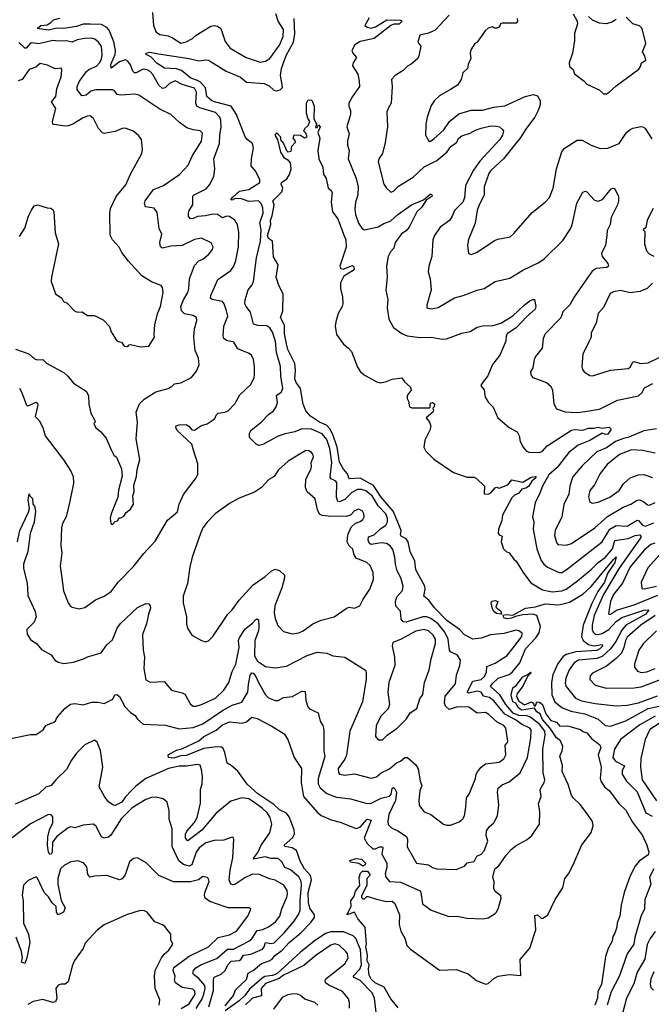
# Model space of a CAD drawing. Extents: x 1245515 to 1420776, y 606314 to 671314.
# Tile 297 of 385: x 1373248 to 1377788, y 645862 to 652936. Entities that reach past the tile are written whole.
import ezdxf

# ---------------------------------------------------------------- set-up
doc = ezdxf.new("R2010")
doc.units = 0

msp = doc.modelspace()

# ---------------------------------------------------------------- linework, layer by layer
at = {"layer": '0CON10XD'}
for points in [[(1374202, 652988), (1374208.2, 652895), (1374228.1, 652845), (1374255, 652829.6), (1374315, 652818.9), (1374345, 652806.4), (1374405, 652767.8), (1374444.5, 652775.5), (1374490.2, 652799.8), (1374515, 652825.5), (1374621.7, 652888.3), (1374645, 652893.3), (1374670, 652890), (1374693.2, 652873.2), (1374725, 652778), (1374760.5, 652730.5), (1374875, 652662.9), (1374975, 652629.5), (1375015, 652637.9), (1375045, 652657.1), (1375115, 652753.5), (1375142.4, 652815), (1375144.7, 652864.7), (1375105.2, 652925.2), (1375088.9, 652978.9)], [(1373245, 650289.5), (1373261.5, 650261.5), (1373296.5, 650166.5), (1373305, 650162.5), (1373365, 650186.7), (1373375, 650181.2), (1373376.9, 650166.9), (1373358, 650085), (1373386.7, 650055), (1373415, 650006.7), (1373430, 649945), (1373563, 649773), (1373615, 649693.3), (1373632.9, 649655), (1373634.5, 649605), (1373606.5, 649465), (1373580.8, 649365), (1373555.6, 649315), (1373548.5, 649285), (1373542.9, 649155), (1373551.2, 649105), (1373539.4, 649010.6), (1373548.6, 648941.4), (1373562.7, 648832.7), (1373596.7, 648745), (1373610, 648725), (1373625, 648716.2), (1373675, 648702.9), (1373715, 648712.9), (1373791.3, 648768.7), (1373855, 648794.3), (1373905, 648828.6), (1373955.6, 648895), (1374065, 649008), (1374138.7, 649101.3), (1374220.3, 649189.7), (1374309.7, 649340.3), (1374380.9, 649399.1), (1374394.2, 649455), (1374425.5, 649524.5), (1374516.8, 649643.2), (1374529.1, 649670.9), (1374528.6, 649745), (1374496, 649844), (1374484.2, 649885), (1374380.6, 649985), (1374370, 650005), (1374372, 650018), (1374394.4, 650025.6), (1374445, 650027.3), (1374464.3, 650015), (1374485, 649988.2), (1374505, 649987.6), (1374555, 650019.6), (1374595, 650033.1), (1374632, 650055), (1374650.3, 650069.7), (1374660, 650095), (1374675, 650108), (1374722.5, 650115), (1374746.2, 650125), (1374795, 650176.2), (1374829.1, 650240.9), (1374910, 650315), (1374932.9, 650365), (1374935.7, 650385), (1374935.6, 650445), (1374927.1, 650495), (1374914.5, 650524.5), (1374897, 650537), (1374815, 650570.6), (1374787.8, 650617.8), (1374735, 650630), (1374715.3, 650645.3), (1374709.6, 650665), (1374714.6, 650735), (1374742.5, 650805), (1374733.1, 650843.1), (1374716.5, 650895), (1374705, 650911.4), (1374631.2, 650925), (1374619.5, 650935), (1374621.8, 650955), (1374671.2, 651068.8), (1374765, 651134.3), (1374785.9, 651164.1), (1374802.3, 651205), (1374821.3, 651305), (1374822, 651408), (1374812.6, 651462.6), (1374795, 651495.6), (1374755, 651522.2), (1374735, 651524.4), (1374705, 651513.3), (1374670, 651535), (1374635, 651539.2), (1374584.1, 651525.9), (1374525, 651522.5), (1374495, 651507.1), (1374475, 651504.2), (1374461.8, 651521.8), (1374460.5, 651545), (1374464.7, 651565.3), (1374491.4, 651605), (1374492.5, 651665), (1374497.5, 651675), (1374588.8, 651721.2), (1374611.7, 651748.3), (1374641.9, 651808.1), (1374651.4, 651865), (1374643.3, 651935), (1374684.1, 652045), (1374687.2, 652105), (1374696.6, 652165), (1374693.9, 652215), (1374686.2, 652235), (1374655, 652269.7), (1374542.7, 652302.7), (1374520, 652315), (1374514, 652335), (1374519.5, 652415), (1374505, 652442.9), (1374415, 652470), (1374365, 652495.3), (1374325, 652478), (1374292.2, 652445), (1374275, 652441.4), (1374247.8, 652465), (1374205, 652541.5), (1374185, 652563.2), (1374165, 652575.3), (1374135, 652580), (1374085.8, 652554.2), (1374071.9, 652555), (1374060.5, 652565), (1374045, 652611.8), (1374025, 652637.9), (1374007.8, 652647.8), (1373965, 652633.9), (1373905, 652586.9), (1373903.8, 652613.8), (1373934.8, 652685), (1373936.7, 652715), (1373925, 652775.5), (1373891.1, 652861.1), (1373875, 652880), (1373835, 652901.4), (1373755.7, 652904.3), (1373705, 652902.9), (1373655, 652885.7), (1373565, 652872.3), (1373515, 652873.8), (1373455, 652861), (1373373, 652873), (1373400.6, 652895), (1373445, 652899.6), (1373471.5, 652915), (1373490.8, 652935), (1373535, 652947.3)], [(1375125.8, 650375.8), (1375122, 650445), (1375094.3, 650544.3), (1375086.4, 650626.4), (1375065, 650691.9), (1375045, 650721.5), (1375025, 650736.2), (1374958.2, 650738.2), (1374929.1, 650749.1), (1374907.5, 650835), (1374874.5, 650875), (1374866.5, 650895), (1374868, 650922), (1374890, 650995), (1374918.8, 651031.2), (1374928.5, 651055), (1374948.7, 651225), (1374978, 651345), (1374984.1, 651425), (1374973.9, 651476.1), (1374998, 651545), (1374995.6, 651585), (1374983.5, 651615), (1374965, 651634.5), (1374895, 651629.4), (1374835, 651650), (1374792.3, 651647.7), (1374775, 651638.6), (1374764.6, 651645), (1374780.4, 651659.6), (1374826.6, 651703.4), (1374895.3, 651714.7), (1374973.3, 651765), (1374973.3, 651785), (1374943.8, 651845), (1374912.5, 651885), (1374914, 651935), (1374927.5, 652015), (1374921.2, 652045), (1374882, 652075), (1374867.1, 652095), (1374805.8, 652255), (1374768, 652315), (1374646.9, 652345), (1374626.6, 652355), (1374593.5, 652385), (1374582.6, 652445), (1374546.4, 652486.4), (1374525, 652500), (1374478.4, 652515), (1374409.9, 652569.9), (1374375, 652583.3), (1374288.2, 652588.2), (1374235, 652620.5), (1374189.4, 652669.4), (1374156.2, 652685), (1374153.3, 652695), (1374183, 652703), (1374245, 652691.4), (1374465, 652656.6), (1374535, 652639.7), (1374585, 652648.2), (1374605, 652645.4), (1374732.2, 652565), (1374835, 652522.8), (1374877.7, 652487.7), (1375005, 652477.5), (1375041.5, 652461.5), (1375075, 652428.9), (1375094.3, 652425.7), (1375118.7, 652431.3), (1375134.2, 652445), (1375135.5, 652454.5), (1375123.2, 652535), (1375129.1, 652585), (1375162.3, 652677.7), (1375214.5, 652775), (1375226.3, 652833.7), (1375220.6, 652945)], [(1375759.9, 652950.1), (1375728.6, 652895), (1375745, 652881.1), (1375775, 652875.4), (1375805, 652884.1), (1375886.1, 652933.9), (1375985, 652932.2), (1375996.7, 652925), (1375975.6, 652904.4), (1375936.5, 652903.5), (1375915, 652894), (1375795, 652801.6), (1375695, 652779.3), (1375656, 652755), (1375633.8, 652715), (1375642, 652695), (1375668, 652665), (1375644.3, 652625), (1375640.8, 652605), (1375677.8, 652545), (1375686.7, 652493.3), (1375690, 652455), (1375640, 652385), (1375613.8, 652335), (1375612.5, 652315), (1375624.4, 652284.4), (1375625.5, 652254.5), (1375599.2, 652165), (1375615.8, 652115), (1375604.4, 652065), (1375604.3, 652035), (1375616.7, 651995), (1375609.5, 651935), (1375665.4, 651795), (1375680, 651735), (1375678, 651675), (1375660.8, 651625), (1375656.5, 651575), (1375661.8, 651535), (1375682.7, 651475), (1375707.2, 651437.2), (1375725, 651425.6), (1375825, 651446.7), (1375865, 651471.5), (1375915, 651491.2), (1375965, 651535.4), (1376065, 651605.7), (1376149.1, 651640.9), (1376198, 651682), (1376205, 651683.3), (1376213.3, 651675), (1376210, 651665), (1376170.3, 651639.7), (1376135, 651586), (1376103.3, 651555), (1376047.9, 651445), (1376025, 651418.9), (1375992.2, 651397.8), (1375945.6, 651335), (1375937.1, 651295), (1375912.4, 651267.6), (1375896.6, 651233.4), (1375883.1, 651165), (1375889.2, 651085), (1375878.6, 650991.4), (1375893.3, 650925), (1375889.4, 650865), (1375900, 650785), (1375935, 650724.2), (1375995, 650681.4), (1376033.6, 650663.6), (1376125, 650653.6), (1376205, 650655.6), (1376285, 650640), (1376315, 650642.5), (1376425, 650684.4), (1376484.6, 650695.4), (1376535, 650726.9), (1376575, 650735.4), (1376651.3, 650738.7), (1376705, 650754.4), (1376792.9, 650807.1), (1376874.3, 650885), (1376915, 650915.7), (1376935, 650925.8), (1376947.5, 650925), (1376958, 650875), (1376953.8, 650855), (1376889.4, 650800.6), (1376815, 650721.8), (1376755, 650682), (1376744.4, 650665), (1376741.9, 650625), (1376697.8, 650525), (1376645, 650457.8), (1376611.9, 650378.1), (1376564.3, 650315), (1376565, 650303.3), (1376585.7, 650275.7), (1376593.2, 650223.2), (1376616.7, 650185), (1376651.2, 650151.2), (1376684, 650075), (1376765, 650006), (1376823.8, 649975), (1376837.5, 649945), (1376846, 649905), (1376867.5, 649865), (1376888.8, 649838.8), (1376907.5, 649827.5), (1376985, 649826.9), (1377005, 649836.5), (1377039.6, 649875), (1377215, 649985.7), (1377235, 649990.4), (1377295, 649987.7), (1377335, 650000.7), (1377375, 650000), (1377405, 650007.6), (1377435, 650001.4), (1377485, 650007.1), (1377498.8, 649995), (1377475, 649957.3), (1377460, 649955), (1377435, 649966), (1377345, 649911.8), (1377260.7, 649879.3), (1377195, 649826.5), (1377110.4, 649719.6), (1377050.3, 649665), (1377005, 649584.3), (1376986.7, 649533.2), (1376951.9, 649465), (1376934.5, 649365), (1376938, 649348), (1376942.5, 649325), (1376938.9, 649275), (1376965.4, 649135), (1376995, 649051.4), (1377015, 649023.3), (1377041.9, 649001.9), (1377125, 648963.8), (1377145.8, 648965), (1377185, 648990), (1377435.4, 649185), (1377490.3, 649275), (1377535, 649301.2), (1377615, 649298), (1377685, 649339.5), (1377695, 649337.4), (1377724.6, 649305), (1377745, 649298.1), (1377805, 649320.9)], [(1376335, 652969.1), (1376235, 652860), (1376185, 652838.9), (1376124.3, 652825), (1376110, 652775), (1376130, 652745), (1376116.2, 652675), (1376106.7, 652655), (1376061.2, 652615), (1376035, 652602.9), (1376005, 652570.8), (1375945.5, 652534.5), (1375920.8, 652505), (1375924.2, 652455), (1375918, 652335), (1375897.5, 652302.5), (1375887.4, 652272.6), (1375890.9, 652165), (1375875.6, 652054.4), (1375855.6, 651975), (1375828.9, 651935), (1375823.3, 651915), (1375864.5, 651755), (1375884.2, 651725), (1375915, 651697.1), (1375935, 651702.9), (1375971.5, 651738.5), (1376075, 651805.4), (1376155, 651877.7), (1376246.6, 651923.4), (1376316.9, 651985), (1376346.7, 652025), (1376387.7, 652052.3), (1376404.4, 652085), (1376425, 652101.8), (1376485, 652120.4), (1376525, 652142.5), (1376564.7, 652155.3), (1376633.2, 652173.2), (1376675, 652171.9), (1376696.2, 652165), (1376717.8, 652147.8), (1376724.2, 652135), (1376718.9, 652105), (1376698.5, 652075), (1376555, 651920), (1376510, 651855), (1376452.7, 651745), (1376445.4, 651655.4), (1376432.2, 651625), (1376372.9, 651565), (1376357, 651523), (1376335.9, 651494.1), (1376270, 651445), (1376228.8, 651385), (1376218, 651355), (1376210, 651235), (1376187.8, 651165), (1376183.1, 651123.1), (1376198.2, 651075), (1376204.5, 650995), (1376173.1, 650885), (1376175, 650867.5), (1376182.1, 650862.1), (1376205, 650857.8), (1376255, 650868.2), (1376372.4, 650937.6), (1376435, 650954.3), (1376535, 650992.5), (1376585, 651003.3), (1376665.9, 651054.1), (1376771.7, 651078.3), (1376863.3, 651135), (1376975, 651188.6), (1377015.8, 651215), (1377151.1, 651348.9), (1377206, 651434), (1377218.2, 651461.8), (1377253.3, 651616.7), (1377295, 651696.7), (1377315, 651703.3), (1377325, 651698.8), (1377379.7, 651639.7), (1377405, 651631.4), (1377436, 651645), (1377498.3, 651721.7), (1377515, 651726), (1377525, 651720), (1377552.2, 651665), (1377551.8, 651635), (1377543.6, 651605), (1377498.1, 651515), (1377491.1, 651465), (1377469.4, 651420.6), (1377466.9, 651385), (1377457.3, 651315), (1377429.5, 651255), (1377434, 651234), (1377474.4, 651185), (1377480.8, 651165), (1377467.5, 651155), (1377392.2, 651147.8), (1377361.5, 651128.5), (1377235, 650947.5), (1377201.7, 650888.3), (1377152.8, 650837.2), (1377136.8, 650793.2), (1377025, 650678), (1377011.4, 650645), (1377004, 650575), (1376956, 650515), (1376946.2, 650495), (1376935.6, 650435), (1376919.2, 650405), (1376922, 650385), (1376936.7, 650365), (1377035, 650330), (1377065, 650303.3), (1377078, 650275), (1377088.1, 650175), (1377105, 650140), (1377168.1, 650118.1), (1377255, 650113.1), (1377309.5, 650120.5), (1377415, 650137.8), (1377545, 650201.9), (1377695, 650233.9), (1377719.1, 650255), (1377738.8, 650291.2), (1377799.2, 650320.8)], [(1376824, 652945), (1376826.1, 652923.9), (1376815, 652911.2), (1376715, 652911.2), (1376703.3, 652905), (1376696.2, 652885), (1376677.5, 652875), (1376660, 652875), (1376645, 652883.3), (1376615.8, 652874.2), (1376594.2, 652855), (1376535.7, 652774.3), (1376520, 652765), (1376491.3, 652718.7), (1376485.7, 652695), (1376489.2, 652655), (1376473.8, 652623.8), (1376465.7, 652585), (1376432.9, 652555), (1376420.8, 652505), (1376405, 652478.8), (1376394.3, 652465.7), (1376345, 652433.8), (1376265, 652388.8), (1376230, 652355), (1376205, 652320), (1376175.7, 652235), (1376165.7, 652185), (1376164.3, 652105), (1376185, 652066.7), (1376195, 652061.2), (1376205, 652064.2), (1376225, 652080), (1376296.2, 652145), (1376336, 652204), (1376405, 652259.2), (1376493.6, 652286.4), (1376575, 652286.1), (1376655, 652306.6), (1376735, 652316.1), (1376880, 652385), (1376939.1, 652399.1), (1376968.6, 652388.6), (1376988.1, 652355), (1376987.9, 652325), (1376975, 652284), (1376950, 652235), (1376882.2, 652147.8), (1376849.3, 652090.7), (1376724.5, 651935.5), (1376635, 651851.1), (1376619.8, 651830.2), (1376585.5, 651735), (1376586.2, 651675), (1376549.5, 651605), (1376536.5, 651565), (1376520.9, 651475), (1376474.6, 651355.4), (1376467.1, 651315), (1376472.5, 651255), (1376495, 651248.8), (1376535, 651265.8), (1376661.2, 651348.8), (1376685, 651358.9), (1376773.2, 651376.8), (1376800.3, 651399.7), (1376930.2, 651549.8), (1377025, 651624), (1377055, 651658.8), (1377082.5, 651725), (1377105.8, 651865), (1377145, 651986.7), (1377160.7, 652009.3), (1377255, 652070), (1377290.9, 652070.9), (1377354.6, 652034.6), (1377420.9, 652010.9), (1377475, 652011.9), (1377557.5, 652045), (1377610, 652125), (1377635, 652146.7), (1377655, 652156.2), (1377715, 652168), (1377735, 652163.8), (1377743.8, 652155), (1377790.7, 652080.7)], [(1377225, 652977.5), (1377255.6, 652925), (1377257.1, 652905), (1377236.4, 652836.4), (1377236, 652785), (1377220.8, 652695), (1377196, 652625), (1377199.3, 652599.3), (1377225, 652577.5), (1377235, 652546.7), (1377303.8, 652495), (1377325, 652472), (1377412.7, 652432.7), (1377445, 652403.3), (1377465, 652403.8), (1377485, 652416), (1377535, 652461.4), (1377699.1, 652580.9), (1377710.9, 652599.1), (1377716.7, 652625), (1377747.5, 652645), (1377740, 652675), (1377723.3, 652705), (1377749.2, 652765), (1377722.8, 652872.8), (1377702.4, 652892.4), (1377655, 652906.5), (1377607.5, 652955)], [(1377535, 652937.8), (1377503.1, 652916.9), (1377465, 652906.4), (1377415, 652911.1), (1377365, 652931.9), (1377335, 652957.5)], [(1373217.8, 650567.8), (1373313.8, 650535), (1373355, 650499.2), (1373375, 650492.9), (1373415, 650493.8), (1373439.1, 650469.1), (1373567.6, 650397.6), (1373594.2, 650375), (1373634.4, 650324.4), (1373725, 650266.2), (1373742, 650235), (1373743.9, 650173.9), (1373758.3, 650108.3), (1373787.5, 650055), (1373790, 650045), (1373780, 650035), (1373795, 650002.5), (1373827.7, 649977.7), (1373870, 649930), (1373904.4, 649844.4), (1373925, 649807.5), (1373943.6, 649793.6), (1373979.3, 649709.3), (1373983, 649657), (1373956.7, 649555), (1373953.3, 649505), (1373904.2, 649385.8), (1373898.8, 649355), (1373902.5, 649315), (1373915, 649310), (1373935, 649330), (1373950, 649335), (1373962.5, 649357.5), (1373975, 649357.5), (1373995, 649370), (1374013.3, 649395), (1374045, 649420), (1374066, 649455), (1374061.2, 649515), (1374070, 649545), (1374068.3, 649591.7), (1374087.5, 649655), (1374092.5, 649705), (1374110, 649775), (1374083.8, 649925), (1374093.3, 650045), (1374084.4, 650115), (1374108.1, 650175), (1374141.7, 650208.3), (1374225, 650261.4), (1374315, 650285.8), (1374340.3, 650299.7), (1374359.7, 650320.3), (1374405, 650325.7), (1374482.5, 650365), (1374518.8, 650411.2), (1374536.7, 650455), (1374532, 650505), (1374508.3, 650558.3), (1374499.4, 650655), (1374504.3, 650715), (1374520.6, 650775), (1374518.6, 650795), (1374495, 650810), (1374431.6, 650821.6), (1374410.8, 650845), (1374406.7, 650875), (1374425.8, 650924.2), (1374455.5, 650975), (1374463.8, 651005), (1374468.8, 651075), (1374505, 651170), (1374535, 651203.6), (1374565, 651216.1), (1374608.2, 651251.8), (1374634.2, 651285), (1374639.4, 651305), (1374623.6, 651333.6), (1374555, 651366.2), (1374505, 651356.2), (1374415, 651313.1), (1374335, 651308.5), (1374275, 651294.3), (1374260, 651305), (1374254.6, 651334.6), (1374269.2, 651395), (1374249.4, 651435), (1374235, 651550), (1374215, 651580.6), (1374152.2, 651592.2), (1374145.6, 651615), (1374150.5, 651635), (1374208.6, 651715), (1374280.8, 651745), (1374396.9, 651823.1), (1374458.6, 651891.4), (1374486.9, 651955), (1374555, 652064), (1374561.2, 652121.2), (1374545, 652137.1), (1374494.6, 652144.6), (1374449.6, 652159.6), (1374396.2, 652196.2), (1374335, 652255.7), (1374255, 652291.9), (1374105, 652394.4), (1374075, 652401.1), (1373972.3, 652392.3), (1373949.3, 652399.3), (1373930, 652425), (1373915, 652431.2), (1373795, 652432.5), (1373758.2, 652421.8), (1373725, 652393.8), (1373695, 652389.1), (1373661.8, 652435), (1373660, 652455), (1373677.5, 652495), (1373727.2, 652562.8), (1373745, 652577.9), (1373799.3, 652600.7), (1373822.3, 652625), (1373835, 652652), (1373840.7, 652685), (1373835, 652742), (1373815, 652774.4), (1373786.6, 652796.6), (1373765, 652802.8), (1373715, 652800.3), (1373659.6, 652790.4), (1373625, 652774.7), (1373584, 652784), (1373525, 652780.3), (1373485, 652785.7), (1373385, 652763.4), (1373335, 652770.4), (1373325, 652767.8), (1373295, 652731.1), (1373285, 652731.5), (1373241.7, 652771.7)], [(1373245, 651378), (1373285, 651438.8), (1373310.6, 651525), (1373332.5, 651567.5), (1373352.4, 651597.6), (1373375, 651604.4), (1373445, 651583.3), (1373471.7, 651581.7), (1373485, 651572.5), (1373493.8, 651555), (1373502.5, 651405), (1373525.9, 651325.9), (1373476, 651085), (1373473.8, 651055), (1373504, 650965), (1373550, 650935), (1373561.7, 650911.7), (1373589.3, 650899.3), (1373645, 650841.2), (1373665, 650834), (1373695.8, 650835.8), (1373735, 650810), (1373785, 650810), (1373848.5, 650778.5), (1373892.1, 650732.1), (1373905, 650692.5), (1373940, 650635), (1373955, 650623.3), (1373978.3, 650618.3), (1373999.3, 650589.3), (1374025, 650587.5), (1374035, 650600), (1374045, 650602.5), (1374115, 650586.2), (1374175, 650590), (1374217.5, 650655), (1374213.3, 650675), (1374219.4, 650745), (1374241.1, 650828.9), (1374260, 650875), (1374279.4, 650975), (1374275, 651012.5), (1374265, 651026.2), (1374195, 651052.9), (1374125, 651095.8), (1374029.8, 651199.8), (1373982.5, 651262.5), (1373961.9, 651301.9), (1373913.8, 651355), (1373898.8, 651388.8), (1373895.6, 651545), (1373900, 651580), (1373940.8, 651665), (1374010.9, 651749.1), (1374045, 651826.7), (1374125.7, 651975), (1374131.4, 652005), (1374123.3, 652075), (1374105, 652101.4), (1374065, 652135.5), (1374005.4, 652155.4), (1373985, 652152.9), (1373935, 652131.4), (1373855, 652118.6), (1373842.1, 652122.1), (1373813.5, 652153.5), (1373779.2, 652225), (1373755, 652244.3), (1373735, 652243.1), (1373705, 652230.9), (1373628.6, 652185), (1373595, 652172.9), (1373575, 652170.4), (1373492, 652182), (1373486.2, 652186.2), (1373484.3, 652205), (1373506.6, 652296.6), (1373475.4, 652345), (1373506.3, 652385), (1373515, 652438), (1373546.4, 652525), (1373551.4, 652571.4), (1373547, 652587), (1373502.4, 652582.4), (1373448.3, 652608.3), (1373395, 652622), (1373363.8, 652595), (1373315, 652576.8), (1373265, 652505.3), (1373237.3, 652497.3)], [(1375792.9, 647317.1), (1375845, 647343.3), (1375905, 647357.7), (1375917.7, 647372.3), (1375925, 647413.2), (1375935, 647418.5), (1375945, 647409.3), (1375956.2, 647385), (1375948.8, 647325), (1375902, 647225), (1375892.7, 647175), (1375895, 647153.3), (1375919.3, 647129.3), (1375965, 647108.1), (1376027.4, 647067.4), (1376035.3, 647045), (1376033.1, 646993.1), (1376100, 646875), (1376185, 646863.1), (1376215, 646844.4), (1376245, 646835.6), (1376385, 646830.8), (1376445, 646854.3), (1376465, 646878.9), (1376515, 646887.1), (1376533.1, 646926.9), (1376565, 646940.6), (1376586.5, 646963.5), (1376612, 647035), (1376599.5, 647075), (1376602.5, 647107.5), (1376625, 647139.2), (1376656, 647165), (1376682.9, 647217.1), (1376690.6, 647295), (1376681.9, 647385), (1376685.7, 647414.3), (1376715, 647437.5), (1376765, 647460.8), (1376845, 647523.8), (1376896.7, 647635), (1376921.2, 647775), (1376924.6, 647834.6), (1376915, 647846), (1376855, 647874.2), (1376812.4, 647905), (1376735, 647946.4), (1376655, 648042.2), (1376623.6, 648065), (1376580.5, 648075), (1376565, 648105.2), (1376535, 648110.8), (1376475, 648097.1), (1376464.6, 648105), (1376505.7, 648184.3), (1376564.3, 648195), (1376585.3, 648215), (1376602.5, 648245), (1376605, 648288.2), (1376665, 648313.6), (1376725, 648350.9), (1376748, 648365), (1376795, 648422.2), (1376856.4, 648505), (1376858.2, 648528.2), (1376836, 648546), (1376815, 648548.7), (1376726.4, 648526.4), (1376632.7, 648517.3), (1376565, 648492.1), (1376505, 648486.2), (1376445.7, 648515.7), (1376408.5, 648555), (1376318.4, 648618.4), (1376229.3, 648709.3), (1376188.2, 648765), (1376153.4, 648793.4), (1376162.4, 648845), (1376159.5, 648865), (1376094.5, 648984.4), (1376086.7, 649045), (1376053.5, 649115), (1376040.4, 649185), (1376025.7, 649205.7), (1375990, 649225), (1375983.6, 649235), (1375989.3, 649265), (1375965, 649326.9), (1375930.9, 649405), (1375845, 649504.4), (1375789.6, 649589.6), (1375695, 649642.5), (1375615, 649638.2), (1375602.9, 649672.9), (1375575.8, 649705.8), (1375547.5, 649757.5), (1375530.3, 649865), (1375498.5, 649955), (1375477, 649997), (1375453, 650023), (1375402.5, 650045), (1375337, 650087), (1375304.2, 650125), (1375284.5, 650174.5), (1375266.7, 650285), (1375235, 650329.4), (1375225.9, 650355), (1375230.4, 650415), (1375224.1, 650465), (1375175, 650566.7), (1375166.1, 650606.1), (1375151.7, 650678.3), (1375151.4, 650741.4), (1375121.5, 650795), (1375138.6, 650845), (1375140.5, 650965), (1375110.9, 651025), (1375091.9, 651085), (1375104.3, 651175), (1375071, 651231), (1375063.7, 651343.7), (1375035, 651363.3), (1375028.2, 651385), (1375052.3, 651465), (1375050.5, 651495), (1375062.4, 651527.6), (1375076.3, 651605), (1375067.1, 651635), (1375130.7, 651699.3), (1375138.5, 651725), (1375127.7, 651755), (1375129.6, 651765), (1375168.4, 651791.6), (1375186.8, 651823.2), (1375199.2, 651865), (1375195, 651906.7), (1375178.8, 651925), (1375151.4, 651941.4), (1375124, 651985), (1375101.9, 652075), (1375084.5, 652105), (1375095, 652124), (1375121.9, 652095), (1375122.7, 652072.7), (1375143.1, 652045), (1375164.3, 651995), (1375175, 651986), (1375199.3, 651990.7), (1375203, 652027), (1375230, 652055), (1375228.3, 652068.3), (1375213.6, 652083.6), (1375220.7, 652109.3), (1375267, 652107), (1375295, 652086.7), (1375315, 652093.8), (1375305, 652120), (1375290, 652135), (1375297.5, 652155), (1375322, 652175), (1375332.5, 652205), (1375318.6, 652228.6), (1375310, 652265), (1375309.6, 652335), (1375320.8, 652359.2), (1375347.1, 652357.1), (1375364.3, 652315), (1375361.4, 652225), (1375380, 652185), (1375375, 652160), (1375385, 652160), (1375395, 652180), (1375406.2, 652165), (1375390, 652125), (1375406, 652085), (1375391.2, 651995), (1375397.1, 651937.1), (1375426.7, 651875), (1375431.2, 651825), (1375451.2, 651795), (1375466, 651726), (1375485, 651711.2), (1375492.5, 651695), (1375485.5, 651625), (1375495.4, 651555.4), (1375534.6, 651505), (1375575, 651395.7), (1375592.5, 651355), (1375595, 651302.5), (1375548.2, 651165), (1375555, 651149.2), (1375573.1, 651143.1), (1375638.6, 651168.6), (1375649.7, 651159.7), (1375651.1, 651145), (1375645, 651133.1), (1375578.1, 651091.9), (1375554.5, 651045), (1375553.1, 651005), (1375567.3, 650945), (1375569.6, 650895), (1375565, 650874.2), (1375536.9, 650825), (1375518.8, 650765), (1375516.2, 650735), (1375523.6, 650675), (1375574.6, 650604.6), (1375608.9, 650578.9), (1375631.8, 650551.8), (1375675, 650439.2), (1375696.8, 650406.8), (1375730.5, 650380.5), (1375815, 650334), (1375837.7, 650327.7), (1375875.8, 650334.2), (1375925, 650354), (1375995, 650362.5), (1376012.5, 650335), (1376055, 650297.5), (1376060, 650285), (1376062.5, 650275), (1376032.5, 650235), (1376033, 650213), (1376042.5, 650195), (1376050, 650155), (1376067, 650147), (1376193.6, 650146.4), (1376198.3, 650151.7), (1376196.9, 650175), (1376205, 650183.1), (1376215.5, 650185.5), (1376229.2, 650175), (1376226, 650154), (1376217.5, 650145), (1376222.5, 650125), (1376216.7, 650115), (1376170, 650075), (1376193.3, 650045), (1376202, 650015), (1376195, 649987.5), (1376160, 649915), (1376152.5, 649865), (1376166.7, 649835), (1376225, 649778.1), (1376365, 649682), (1376465, 649650), (1376515, 649648), (1376530.5, 649640.5), (1376587.5, 649585), (1376585, 649530), (1376615, 649527.5), (1376635, 649537.5), (1376665, 649573.3), (1376675, 649576.7), (1376695, 649570), (1376756.9, 649593.1), (1376785, 649630), (1376865, 649613.8), (1376925, 649648), (1376957.5, 649655), (1376957.5, 649645), (1376929.2, 649620.8), (1376905, 649580.9), (1376885, 649569), (1376856.6, 649563.4), (1376835, 649534.1), (1376801.8, 649518.2), (1376785, 649499.6), (1376717.9, 649375), (1376712.2, 649337.8), (1376688.1, 649275), (1376687.3, 649247.3), (1376693.3, 649235), (1376715.8, 649225), (1376708.9, 649185), (1376725, 649133.8), (1376744.5, 649114.5), (1376766, 649105), (1376799.1, 649059.1), (1376816.9, 649045), (1376865.4, 648965), (1376920.8, 648890.8), (1377005, 648838.4), (1377075, 648825.9), (1377145, 648833.4), (1377175, 648845.3), (1377257.3, 648905), (1377355, 648985.4), (1377405, 649036.3), (1377455, 649071.8), (1377508.2, 649135), (1377525.7, 649194.3), (1377621.7, 649208.3), (1377670.6, 649229.4), (1377704.7, 649234.7), (1377712.9, 649225), (1377711.3, 649215), (1377555.8, 648995), (1377443.1, 648805), (1377376.2, 648655), (1377362.4, 648585), (1377362.6, 648555), (1377370, 648535), (1377385, 648521.8), (1377405, 648518.4), (1377435, 648525.2), (1377481.5, 648555), (1377535, 648611.5), (1377575, 648640), (1377735, 648694.5), (1377769.4, 648695), (1377748.7, 648665), (1377604.8, 648585), (1377575, 648549.3), (1377532.2, 648467.8), (1377495.3, 648414.7), (1377435, 648361.2), (1377395, 648346.5), (1377264.4, 648335), (1377233.4, 648315), (1377196.3, 648265), (1377173.8, 648205), (1377169.5, 648169.5), (1377175.3, 648145.3), (1377242.3, 648062.3), (1377285, 648043.2), (1377385, 648023.5), (1377535, 648006.2), (1377615, 648010.4), (1377695, 648028.6), (1377831.8, 648078.2)], [(1377800.3, 651579.7), (1377757.5, 651495), (1377747.5, 651442.5), (1377730, 651425), (1377740, 651415), (1377737.5, 651325), (1377752, 651275), (1377773.2, 651253.2), (1377805.7, 651235.7)], [(1377796.4, 651043.6), (1377758, 651005), (1377705, 650983.3), (1377635, 650972.5), (1377565, 650990), (1377515, 650980.8), (1377492.4, 650967.6), (1377443.1, 650866.9), (1377405.7, 650825), (1377391.5, 650755), (1377354.4, 650685), (1377356, 650655), (1377338.7, 650621.3), (1377295, 650532.5), (1377288, 650445), (1377292.7, 650422.7), (1377305, 650406.7), (1377345, 650378.8), (1377365, 650377.5), (1377495, 650418.8), (1377620.5, 650429.5), (1377635, 650440), (1377654.6, 650475.4), (1377665, 650480.6), (1377710, 650465), (1377765, 650471.1), (1377845, 650507.8)], [(1373231.8, 649185), (1373248.2, 649265), (1373311.5, 649398.5), (1373318.8, 649425), (1373309.5, 649485), (1373315, 649530), (1373320, 649515), (1373339.2, 649495), (1373342.5, 649455), (1373355, 649440), (1373360.8, 649405), (1373352.5, 649325), (1373323.9, 649245), (1373306, 649115), (1373273.8, 649025), (1373274.3, 648995), (1373301.5, 648885), (1373302.6, 648852.6), (1373305, 648799.2), (1373358.9, 648685), (1373365.3, 648645), (1373351.7, 648608.3), (1373299.1, 648555), (1373301.7, 648521.7), (1373325, 648482), (1373371.7, 648451.7), (1373405, 648410.8), (1373475, 648372), (1373501.2, 648335), (1373525, 648320.8), (1373565, 648310), (1373635, 648319.2), (1373707.3, 648342.7), (1373735, 648358.8), (1373833.6, 648386.4), (1373875, 648443.3), (1373915, 648481.2), (1373948.2, 648565), (1373971.1, 648598.9), (1374095, 648711.9), (1374155, 648740.8), (1374175, 648740), (1374185.6, 648725.6), (1374188.1, 648708.1), (1374172.5, 648665), (1374160, 648595), (1374131.1, 648518.9), (1374134.5, 648405), (1374145.5, 648355), (1374139.4, 648275), (1374155, 648193.3), (1374185, 648177.1), (1374285, 648181.2), (1374337.9, 648117.9), (1374415, 648100), (1374435, 648089.2), (1374475, 648017.1), (1374494.7, 648004.7), (1374515, 648002.7), (1374555, 648014.6), (1374655, 648060.8), (1374715, 648119.5), (1374750, 648175), (1374776, 648254), (1374800.9, 648305), (1374824.7, 648425), (1374820.9, 648475), (1374828.2, 648495), (1374865, 648556.4), (1374920.6, 648599.4), (1374945, 648627.5), (1374955, 648631.9), (1374963.7, 648623.7), (1374966.5, 648573.5), (1374963.2, 648545), (1374937.8, 648475), (1374935.7, 648365), (1374957.7, 648327.7), (1375015, 648289.6), (1375085, 648279.5), (1375165, 648291.8), (1375315, 648367.8), (1375385, 648391.4), (1375455, 648383.5), (1375497.5, 648365), (1375585.5, 648355.5), (1375732.3, 648262.3), (1375739.2, 648245), (1375737.8, 648197.8), (1375711.1, 648035), (1375621.1, 647825), (1375597.1, 647652.9), (1375583.9, 647623.9), (1375536.2, 647555), (1375538.2, 647528.2), (1375546.2, 647516.2), (1375585, 647507.9), (1375655, 647518.2), (1375775, 647485.9), (1375812.9, 647497.1), (1375845, 647524.6), (1375905, 647554), (1375955, 647595.7), (1375985, 647607.5), (1376015, 647635.7), (1376035, 647635.8), (1376095, 647582), (1376112.6, 647552.6), (1376125.6, 647465), (1376137.1, 647435), (1376124.4, 647395), (1376116.7, 647325), (1376119.4, 647295), (1376127.6, 647277.6), (1376153.8, 647245), (1376203.3, 647225), (1376295, 647156.2), (1376318.3, 647148.3), (1376345, 647150), (1376407.3, 647172.7), (1376433.8, 647195), (1376443.8, 647215), (1376455, 647277.5), (1376460, 647345), (1376477.4, 647372.6), (1376524.6, 647485), (1376528.8, 647515), (1376537.9, 647532.1), (1376563.9, 647566.1), (1376595, 647590.5), (1376695, 647600.4), (1376727.7, 647625), (1376740.8, 647655), (1376736, 647724), (1376755, 647742.5), (1376756.9, 647753.1), (1376741.5, 647845), (1376726.5, 647865), (1376680, 647890), (1376618.9, 647945), (1376595, 647957.9), (1376535, 647954.7), (1376475, 647996.5), (1376395, 647999.7), (1376335, 647980.3), (1376308.2, 648005), (1376300.4, 648025), (1376305.2, 648074.8), (1376380.5, 648165), (1376386.4, 648226.4), (1376410.6, 648295), (1376415.5, 648335), (1376395, 648369.4), (1376345, 648394.3), (1376336, 648406), (1376327.1, 648485), (1376304.3, 648535), (1376255, 648594.8), (1376203.1, 648633.1), (1376175, 648645.2), (1376145, 648645.7), (1376025, 648606.2), (1376005, 648609.4), (1375988.6, 648628.6), (1375985, 648686.7), (1375951.7, 648721.7), (1375947.7, 648755), (1375959.5, 648790.5), (1375999.2, 648835), (1376003.1, 648865), (1375986.5, 648925), (1375960.9, 648975), (1375947.8, 649025), (1375944.4, 649075), (1375929.2, 649129.2), (1375910, 649155), (1375883.2, 649173.2), (1375845, 649177.8), (1375775, 649165.3), (1375762.2, 649172.2), (1375753.5, 649196.5), (1375755, 649220.6), (1375795, 649235.7), (1375841.2, 649278.8), (1375880, 649305), (1375892.5, 649327.5), (1375891.1, 649355), (1375880, 649385), (1375823.1, 649443.1), (1375781.3, 649515), (1375735, 649551.6), (1375705, 649561.1), (1375675, 649560.6), (1375635, 649538.4), (1375585, 649489.7), (1375547.5, 649472.5), (1375534.5, 649475), (1375524.8, 649504.8), (1375527.6, 649607.6), (1375519.1, 649619.1), (1375487.4, 649637.4), (1375479.7, 649649.7), (1375490.2, 649755), (1375477.9, 649855), (1375455, 649918.9), (1375420.8, 649960.8), (1375345, 649993.8), (1375275, 649996.2), (1375226.1, 649973.9), (1375155, 649960.6), (1375105, 649944), (1374996.2, 649883.8), (1374967, 649877), (1374946.6, 649886.6), (1374900, 649935), (1374898.5, 649965), (1374909.4, 649985), (1374984.4, 650045), (1375035, 650098.9), (1375071.4, 650125), (1375091.4, 650155), (1375100, 650185), (1375094.4, 650235), (1375128.9, 650261.1), (1375139.1, 650285), (1375125.8, 650375.8)], [(1377825, 649995.2), (1377735, 649981.9), (1377625, 649936.6), (1377587.1, 649927.1), (1377529.5, 649905), (1377465, 649860.7), (1377395, 649830.4), (1377290, 649730), (1377221.7, 649648.3), (1377201.5, 649585), (1377195, 649526.7), (1377157.9, 649452.1), (1377143.6, 649365), (1377095.5, 649265), (1377090.6, 649230.6), (1377105, 649180), (1377115.7, 649165.7), (1377175, 649161.4), (1377215, 649172.2), (1377380.5, 649285), (1377473, 649367), (1377585, 649432.7), (1377640.8, 649455), (1377685, 649483.3), (1377705.3, 649485.3), (1377735, 649471.8), (1377760, 649450), (1377775, 649447.3), (1377815, 649467.9)], [(1374585, 648466.7), (1374605, 648472.5), (1374635, 648503.3), (1374742.9, 648665), (1374775.7, 648695), (1374825, 648764.2), (1374925.6, 648875), (1375011.4, 648935), (1375055, 648973.3), (1375085, 648986.9), (1375115, 648978.6), (1375151.4, 648945), (1375151.1, 648925), (1375131.1, 648855), (1375081.8, 648725), (1375077.3, 648675), (1375083, 648633), (1375103.7, 648583.7), (1375145, 648541.2), (1375205, 648524.4), (1375255, 648530.9), (1375284.7, 648545.3), (1375355, 648596.4), (1375415, 648621.5), (1375508, 648645), (1375593.3, 648705), (1375615, 648716.2), (1375655, 648706.7), (1375692.5, 648725), (1375716.8, 648773.2), (1375765, 648843.8), (1375790, 648915), (1375787.9, 648965), (1375765.6, 649015), (1375742, 649035), (1375665, 649067.5), (1375651.4, 649091.4), (1375641.3, 649131.3), (1375615, 649156.5), (1375601.7, 649185), (1375606.8, 649235), (1375630.8, 649289.3), (1375660.4, 649319.6), (1375695, 649331.4), (1375714, 649345), (1375724, 649365), (1375722, 649385), (1375712, 649405), (1375685, 649418.1), (1375655, 649407.1), (1375624.4, 649375.6), (1375595, 649366.7), (1375465, 649367.9), (1375422.8, 649372.8), (1375403.5, 649383.5), (1375388.1, 649415), (1375372.6, 649492.6), (1375313.8, 649543.8), (1375301.2, 649575), (1375304.6, 649635), (1375340, 649705), (1375345.4, 649725), (1375343.2, 649755), (1375358.9, 649795), (1375355, 649813.3), (1375345, 649825.7), (1375325, 649838.9), (1375305, 649840), (1375178, 649765), (1375108.5, 649701.5), (1375077.1, 649652.9), (1375037.3, 649632.7), (1374985.8, 649575), (1374935, 649541.5), (1374825, 649498.1), (1374755, 649460.6), (1374652, 649385), (1374594, 649325), (1374563.8, 649285), (1374546.1, 649243.9), (1374488.1, 649075), (1374470, 649005), (1374454.5, 648885), (1374423.3, 648795), (1374422.2, 648745), (1374447.1, 648645), (1374445.7, 648595.7), (1374454.2, 648565), (1374485, 648513.8), (1374555, 648476.2), (1374585, 648466.7)], [(1377815, 649821.4), (1377725, 649841.5), (1377645, 649845.9), (1377558.9, 649811.1), (1377470.3, 649739.7), (1377421.1, 649675), (1377379.2, 649595), (1377346.3, 649553.7), (1377337.1, 649507.1), (1377345, 649468.8), (1377365, 649461.1), (1377405, 649469.2), (1377489.4, 649505), (1377556.3, 649553.7), (1377588.1, 649601.9), (1377635, 649645.3), (1377695, 649666.1), (1377735, 649667.3), (1377795, 649645.8)], [(1377812.5, 649175), (1377785, 649165.2), (1377736.2, 649125), (1377635.6, 649005), (1377581.7, 648888.3), (1377514.7, 648805), (1377494.8, 648755.2), (1377480.5, 648670.5), (1377485, 648662.5), (1377495, 648664.4), (1377536.9, 648693.1), (1377665, 648731.9), (1377835, 648802)], [(1377852.9, 649097.1), (1377763.5, 648996.5), (1377714.6, 648895), (1377719.2, 648849.2), (1377735.7, 648845.7), (1377825, 648866.3)], [(1374725, 645850), (1374783.8, 645925), (1374798.2, 645965), (1374879, 646041), (1374889.4, 646085), (1374925, 646105.8), (1374985, 646154.6), (1375040.8, 646175), (1375063.4, 646186.6), (1375080.3, 646209.7), (1375135, 646251.6), (1375183.7, 646306.3), (1375267.8, 646375), (1375341.1, 646448.9), (1375367.2, 646485), (1375367.7, 646505), (1375332.7, 646552.7), (1375322.9, 646592.9), (1375321.4, 646665), (1375345.5, 646755.5), (1375337.8, 646787.8), (1375295.3, 646835), (1375265.3, 646885), (1375237.2, 646967.2), (1375206.6, 646986.6), (1375153.8, 646995), (1375150.6, 647000.6), (1375149.2, 647005), (1375209.9, 647060.1), (1375222.3, 647087.7), (1375220.9, 647115), (1375185, 647208.8), (1375165, 647234.1), (1375115, 647259.3), (1375075, 647298.1), (1374960.5, 647375), (1374909, 647419), (1374883.4, 647443.4), (1374815.9, 647535.9), (1374767.9, 647577.9), (1374738.5, 647595), (1374721.9, 647671.9), (1374710.4, 647700.4), (1374699.3, 647709.3), (1374665, 647711), (1374571.3, 647698.7), (1374445, 647650.5), (1374405, 647645.9), (1374355, 647630.7), (1374316, 647635), (1374313.6, 647655), (1374375, 647686.9), (1374412, 647698), (1374535, 647754.1), (1374571.5, 647785), (1374658.8, 647831.2), (1374705, 647870), (1374755, 647891.3), (1374847.2, 647882.8), (1374877.6, 647892.4), (1374915, 647924.2), (1374955, 647914.5), (1375060.3, 647860.3), (1375147.5, 647805), (1375175.6, 647765), (1375220, 647635), (1375272.1, 647555), (1375271.9, 647455), (1375286.8, 647355), (1375385, 647241.8), (1375415, 647218.9), (1375487.3, 647187.3), (1375551.1, 647171.1), (1375665, 647125.3), (1375695, 647134.7), (1375745, 647190.8), (1375773.6, 647185), (1375723.6, 647055), (1375745, 647017.5), (1375785, 646980), (1375805, 646978.4), (1375835, 646992.1), (1375855, 646993.1), (1375858.4, 646985), (1375851.1, 646941.1), (1375885.4, 646875), (1375886, 646845), (1375875, 646802.5), (1375879.6, 646775), (1375905, 646743.1), (1375985, 646740), (1376125, 646677.8), (1376131.8, 646665), (1376142.9, 646582.9), (1376205, 646538.8), (1376331.7, 646491.7), (1376395, 646496), (1376461.7, 646481.7), (1376575, 646475.6), (1376615, 646483.6), (1376665, 646513.1), (1376674.4, 646525), (1376688.9, 646555), (1376708, 646625), (1376705, 646640), (1376665, 646672.5), (1376656.7, 646695), (1376657.5, 646742.5), (1376647.9, 646775), (1376663.8, 646835), (1376692.2, 646857.8), (1376745, 646934.4), (1376781.4, 646975), (1376815, 647002.5), (1376895, 647046), (1376928.8, 647075), (1376983.3, 647155), (1376987.5, 647245), (1376976, 647305), (1376995.8, 647355), (1376989.5, 647405), (1377017.1, 647455), (1377021.1, 647475), (1377010.9, 647525), (1377006.7, 647695), (1377024, 647795), (1377021.1, 647825), (1376984, 647875), (1376915, 647926.7), (1376893.7, 647933.7), (1376835, 647936.6), (1376793.6, 647953.6), (1376741.7, 648015), (1376699, 648085), (1376632.6, 648145), (1376642.5, 648165), (1376685.8, 648204.2), (1376765, 648231.9), (1376790.1, 648249.9), (1376841.4, 648315), (1376882.9, 648415), (1376956.5, 648495), (1376980.4, 648530.4), (1376990.6, 648575), (1376965, 648655.5), (1376935, 648665.3), (1376865, 648659.8), (1376811.2, 648648.8), (1376783.3, 648635), (1376751.2, 648631.2), (1376728.3, 648638.3), (1376721.7, 648658.3), (1376745, 648663.5), (1376791.7, 648658.3), (1376882.1, 648707.9), (1376955, 648718.1), (1377025, 648740.2), (1377122.8, 648732.8), (1377199.6, 648750.4), (1377295, 648807.9), (1377355, 648864.3), (1377515, 649058.7), (1377535, 649075.5), (1377525, 649036.9), (1377472.9, 648957.1), (1377450, 648895), (1377403.3, 648826.7)], [(1377403.3, 648826.7), (1377359.1, 648740.9), (1377297.3, 648585), (1377284.8, 648505), (1377298.8, 648475), (1377337.2, 648447.2), (1377375, 648436.2), (1377435, 648446.9), (1377437.7, 648435), (1377417.2, 648415), (1377395, 648404.2), (1377245, 648393.2), (1377175, 648375.2), (1377151.5, 648358.5), (1377112.1, 648305), (1377080.8, 648229.2), (1377070, 648175), (1377072.2, 648085), (1377095.2, 648035.2), (1377145, 647993.5), (1377208.4, 647968.4), (1377309.3, 647949.3), (1377405, 647909.4), (1377455, 647865.4), (1377495, 647860.8), (1377605, 647898.6), (1377763.9, 647986.1), (1377855, 648006.9)], [(1376705, 648664), (1376675, 648668.5), (1376655, 648683.8), (1376645, 648702.5), (1376636.9, 648745), (1376642.3, 648757.7), (1376665, 648763.3), (1376684, 648755), (1376670.8, 648715), (1376705.9, 648685.9), (1376710, 648665), (1376705, 648664)], [(1377815, 648655.8), (1377711.3, 648585), (1377615, 648498.8), (1377602.5, 648475), (1377590.8, 648425), (1377573.1, 648385), (1377534.2, 648345.8), (1377465, 648290.9), (1377365, 648241.9), (1377348.3, 648221.7), (1377344.6, 648194.6), (1377384.1, 648154.1), (1377465, 648134), (1377665, 648135.3), (1377715, 648142.3), (1377987.5, 648245)], [(1375825, 647760.8), (1375855, 647761.2), (1375890, 647795), (1375961.4, 647845), (1376027.1, 647912.9), (1376055, 647955.6), (1376103.1, 647986.9), (1376123.5, 648056.5), (1376145, 648087.5), (1376157.1, 648175), (1376191.9, 648265), (1376205.9, 648345), (1376237, 648455), (1376236.3, 648485), (1376220, 648515), (1376185, 648545.3), (1376154.2, 648554.2), (1376095, 648542.4), (1375985, 648482.9), (1375929.5, 648460.5), (1375925.9, 648434.1), (1375940.8, 648355), (1375944.7, 648295), (1375901.8, 648175), (1375893.8, 648103.8), (1375905.4, 648015.4), (1375895.5, 647985), (1375845.5, 647935), (1375810, 647865), (1375805.8, 647785), (1375825, 647760.8)], [(1377825, 648545.4), (1377728, 648452), (1377698, 648405), (1377666.4, 648305), (1377666.7, 648285), (1377689.2, 648255), (1377715.3, 648245.3), (1377755, 648251.2), (1377815, 648273.4)], [(1373185, 647772.5), (1373325, 647800), (1373365, 647800), (1373415.4, 647834.6), (1373435.7, 647864.3), (1373491.9, 647888.1), (1373504.3, 647895.7), (1373510.7, 647909.3), (1373521, 647929), (1373572.8, 647987.2), (1373612.7, 648017.3), (1373645, 648023.2), (1373705, 648012.8), (1373765, 648032.5), (1373811.4, 648031.4), (1373855, 648022.5), (1373916.6, 648053.4), (1373932.5, 648085), (1373945, 648086.7), (1373965, 648073.8), (1374002.3, 648002.3), (1374045, 647958.5), (1374077.9, 647937.9), (1374095, 647910.6), (1374134.2, 647874.2), (1374295, 647866.5), (1374395, 647840), (1374495, 647849.7), (1374565, 647876.9), (1374705, 647971.8), (1374775, 648010.8), (1374845, 648031.9), (1374886.4, 648105), (1374891.2, 648158.8), (1374905, 648227.5), (1374915, 648243.1), (1374925, 648241.8), (1374945, 648216.9), (1374963.6, 648173.6), (1375015, 648085.7), (1375035, 648064.3), (1375085, 648044.4), (1375105, 648045.7), (1375145, 648065.5), (1375207.3, 648072.7), (1375275, 648111.1), (1375300, 648110), (1375305.4, 648045), (1375318.3, 647998.3), (1375331.2, 647985), (1375392, 647955), (1375407.5, 647895), (1375425.4, 647865.4), (1375434.5, 647835), (1375434.5, 647685), (1375441.7, 647641.7), (1375394.1, 647485), (1375393.8, 647445), (1375407.4, 647417.4), (1375455, 647376.4), (1375525, 647350.9), (1375625, 647337.8), (1375744.4, 647304.4), (1375775, 647307.8), (1375792.9, 647317.1)], [(1375967.2, 645837.2), (1375915, 645902.1), (1375867.8, 645985), (1375803.8, 646015), (1375775, 646042.8), (1375760.7, 646070.7), (1375754.6, 646115), (1375760, 646145), (1375745.5, 646175), (1375747, 646215), (1375736.1, 646273.9), (1375740, 646295), (1375730, 646415), (1375679.2, 646475), (1375655, 646523.8), (1375600, 646505), (1375630, 646565), (1375628.8, 646605), (1375650.9, 646639.1), (1375660.8, 646675), (1375693.4, 646715), (1375687.9, 646772.1), (1375698.1, 646805), (1375712.4, 646817.6), (1375747.8, 646817.8), (1375764, 646795), (1375763.6, 646786.4), (1375743.5, 646766.5), (1375743.5, 646715), (1375705, 646640), (1375705, 646630), (1375715, 646620), (1375725, 646620), (1375743, 646637), (1375753.3, 646636.7), (1375812.3, 646617.7), (1375885, 646601.4), (1375925, 646602.5), (1375945, 646586.7), (1375978.8, 646505), (1375976.4, 646435), (1375987, 646387), (1376015, 646336.7), (1376031.4, 646285), (1376057.8, 646257.8), (1376265, 646106), (1376385, 646110.8), (1376471.4, 646081.4), (1376532.2, 646032.2), (1376595, 646007.1), (1376615, 646012.2), (1376655, 646048.2), (1376686.2, 646065), (1376765, 646075.8), (1376850.8, 646069.2), (1376845.7, 646184.3), (1376914.7, 646265), (1376958.1, 646398.1), (1376949.7, 646500.3), (1376968.8, 646505), (1376995, 646481.1), (1377005, 646479.1), (1377044.3, 646505.7), (1377096.4, 646615), (1377151.8, 646698.2), (1377166.2, 646765), (1377191.8, 646798.2), (1377226, 646864), (1377285, 647003.5), (1377354.3, 647095.7), (1377370.7, 647145), (1377364.7, 647175), (1377328.1, 647228.1), (1377277.1, 647297.1), (1377225.7, 647345), (1377213.1, 647365), (1377190.2, 647440.2), (1377146, 647535), (1377148.3, 647578.3), (1377131.2, 647645), (1377147, 647683), (1377151.2, 647715), (1377135, 647755.8), (1377105, 647775.6), (1377059, 647849), (1377005, 647906.9), (1376989.6, 647949.6), (1376965, 647962.4), (1376949.1, 647989.1), (1376855, 647975.3), (1376829.6, 647995), (1376814.4, 648024.4), (1376791.6, 648035), (1376780.9, 648085), (1376792.1, 648135), (1376816.8, 648153.2), (1376865, 648213.9), (1376898.9, 648231.1), (1376918.8, 648248.8), (1376925, 648242.5), (1376900.9, 648219.1), (1376858.8, 648141.2), (1376824.2, 648095.8), (1376818.2, 648075), (1376832.3, 648042.3), (1376875, 648013.5), (1376925.5, 648035.5), (1376937.4, 648027.4), (1376945, 648006.7), (1376955, 648006.7), (1376965.6, 648034.4), (1376985, 648033.3), (1377005.6, 648015.6), (1377029.2, 647949.2), (1377065, 647901.9), (1377105, 647888.9), (1377130.8, 647860.8), (1377185, 647862), (1377277.5, 647835), (1377295, 647821.2), (1377325, 647811.2), (1377359.4, 647769.4), (1377405, 647735.8), (1377418, 647725), (1377425.9, 647705.9), (1377405.5, 647655), (1377426.5, 647565), (1377419.6, 647485), (1377425.3, 647465.3), (1377451.2, 647425), (1377486.2, 647395), (1377553.8, 647305), (1377605, 647256), (1377651.2, 647171.2), (1377725, 647074.4), (1377755.7, 647005), (1377769.5, 646955), (1377764.5, 646935), (1377699.3, 646890.7), (1377672.7, 646855), (1377634.5, 646785), (1377593.1, 646665), (1377570, 646575), (1377560.8, 646495), (1377543.2, 646446.8), (1377540, 646415), (1377526.3, 646373.7), (1377510.7, 646349.3), (1377505.8, 646315), (1377476.6, 646263.4), (1377458.8, 646205), (1377428.9, 646005), (1377403.1, 645955), (1377401.3, 645905), (1377381.3, 645855)], [(1377815, 647932.8), (1377705, 647869.9), (1377565, 647765.2), (1377522.8, 647695), (1377511.5, 647635), (1377529.3, 647609.3), (1377595.7, 647575), (1377579.2, 647539.2), (1377578.8, 647515), (1377609.1, 647465), (1377685, 647388.9), (1377747.1, 647237.1), (1377793.7, 647213.7)], [(1377850.6, 647885), (1377776.9, 647835), (1377743.3, 647765), (1377711.1, 647628.9), (1377709, 647565), (1377721.4, 647475), (1377824.4, 647324.4)], [(1374606.1, 645843.9), (1374640, 645960), (1374639.7, 646035), (1374645, 646055.8), (1374695, 646078.9), (1374725.7, 646104.3), (1374742.5, 646145), (1374767.7, 646172.3), (1374824.2, 646175.8), (1374836.5, 646183.5), (1374856.7, 646215), (1374908.5, 646221.5), (1374992, 646258), (1375004.7, 646275), (1375015, 646306.9), (1375055, 646298.2), (1375075.8, 646304.2), (1375149.1, 646375), (1375220.1, 646459.9), (1375252.7, 646507.3), (1375263.7, 646535), (1375262.5, 646605), (1375273.8, 646715), (1375271.2, 646745), (1375255, 646777.4), (1375195, 646827.5), (1375153.3, 646845), (1375130.7, 646885), (1375105, 646909.3), (1375055, 646910.5), (1375012.2, 646922.2), (1374928.8, 646905), (1374930, 646915), (1374958.6, 646951.4), (1374982.5, 647005), (1375045.9, 647094.1), (1375059.6, 647155), (1375047.1, 647205), (1375028.6, 647235), (1374991.5, 647271.5), (1374930.9, 647315), (1374895, 647337.6), (1374845, 647346.3), (1374765, 647321.1), (1374658.7, 647235), (1374556, 647114), (1374455, 647036.1), (1374439.4, 647055), (1374438.3, 647085), (1374449, 647105), (1374502.5, 647165), (1374523.8, 647205), (1374547, 647307), (1374547.1, 647405), (1374558.9, 647445), (1374560.6, 647495), (1374557.4, 647537.4), (1374545, 647578.8), (1374525, 647584.3), (1374446.6, 647573.4), (1374395, 647573.5), (1374316.9, 647555), (1374155, 647484.3), (1374082.1, 647427.9), (1374049.5, 647395), (1374007.5, 647352.5), (1373981.2, 647315), (1373935, 647290.5), (1373922, 647292), (1373888.8, 647315), (1373859.3, 647349.3), (1373819.2, 647425), (1373845.3, 647564.7), (1373827.5, 647685), (1373805.5, 647745.5), (1373785, 647758.4), (1373715, 647725.3), (1373654.8, 647665.2), (1373620.3, 647615), (1373585, 647547.8), (1373507.5, 647475), (1373475, 647434), (1373435, 647421.2), (1373384, 647375), (1373215, 647298.8)], [(1374715, 647041.1), (1374645, 647038.2), (1374585, 647021.1), (1374538.7, 646985), (1374515.3, 646955), (1374485, 646864.5), (1374465, 646854.2), (1374425, 646866.1), (1374392.2, 646892.2), (1374343.9, 646995), (1374342.6, 647122.6), (1374321.7, 647191.7), (1374323.1, 647255), (1374306.7, 647315), (1374278.6, 647338.6), (1374225, 647349.5), (1374195, 647347.3), (1374155, 647332.5), (1374055, 647272.7), (1373977.3, 647195), (1373903, 647077), (1373885, 647062.5), (1373855, 647056.5), (1373835, 647064.3), (1373795.6, 647145), (1373775, 647155.6), (1373705, 647150), (1373675, 647139.2), (1373645, 647128.8), (1373615, 647135.8), (1373595, 647130), (1373515, 647067.3), (1373484, 647026), (1373481, 646955), (1373475, 646940), (1373465, 646938.5), (1373455.3, 646955), (1373448.3, 647005), (1373450.5, 647065), (1373461.4, 647115), (1373485.4, 647165), (1373485, 647208.8), (1373475, 647222), (1373454.3, 647225.7), (1373325, 647158.6), (1373192.6, 647057.4)], [(1374515, 645832.7), (1374558.7, 645901.3), (1374571.6, 645935), (1374580.2, 645975), (1374577.7, 645997.7), (1374536.2, 646046.2), (1374497.9, 646075), (1374492.9, 646085), (1374497.5, 646105), (1374514.6, 646125), (1374548.8, 646145), (1374638.6, 646181.4), (1374665, 646191.8), (1374742.3, 646257.7), (1374785, 646259.1), (1374895.2, 646314.8), (1374917.2, 646332.8), (1374955, 646391.8), (1374995, 646399.5), (1375035, 646417.8), (1375086.1, 646455), (1375117.5, 646495), (1375131.6, 646548.4), (1375168, 646632), (1375172.5, 646655), (1375170.5, 646680.5), (1375147.3, 646717.3), (1375085, 646754.6), (1375043.6, 646763.6), (1374965, 646796.1), (1374915, 646794), (1374865, 646771.4), (1374795, 646721.6), (1374779.2, 646719.2), (1374766.2, 646726.2), (1374752.7, 646755), (1374759.6, 646825), (1374779.6, 646915), (1374787.3, 647047.3), (1374785, 647057.5), (1374775, 647063.3), (1374715, 647041.1)], [(1374409.4, 645830.6), (1374465, 645865.3), (1374508.6, 645935), (1374506.2, 645956.2), (1374491.3, 645971.3), (1374415, 645982.5), (1374368.5, 646015), (1374361.1, 646035), (1374366.1, 646065), (1374351.8, 646105), (1374354.8, 646125.2), (1374465, 646206.8), (1374605, 646275.3), (1374675, 646340.7), (1374755, 646361.2), (1374805, 646388.2), (1374888.6, 646495), (1374910, 646545), (1374897.5, 646555), (1374745.7, 646554.3), (1374725, 646561.1), (1374615, 646600.5), (1374581.2, 646625), (1374575.8, 646645), (1374579.4, 646665), (1374609.4, 646745), (1374605, 646763.3), (1374595, 646773.8), (1374565, 646780), (1374533.1, 646756.9), (1374475, 646742.2), (1374352.8, 646742.8), (1374248.3, 646788.3), (1374157.3, 646877.3), (1374093.6, 646913.6), (1374065, 646908.8), (1374036.2, 646885), (1374005, 646792.5), (1373985, 646763.3), (1373965, 646756.2), (1373875, 646786.7), (1373785, 646782.5), (1373755, 646774.2), (1373737.5, 646795), (1373729.3, 646849.3), (1373707.3, 646877.3), (1373665, 646892.9), (1373615, 646885.4), (1373568.7, 646861.3), (1373541.8, 646835), (1373521.6, 646765), (1373521.1, 646725), (1373546.8, 646606.8), (1373575.4, 646555), (1373562.7, 646525), (1373525, 646505.6), (1373511.2, 646525), (1373510.5, 646565), (1373480.5, 646590.5), (1373455, 646634.4), (1373424.4, 646665), (1373375, 646768.8), (1373365, 646778.8), (1373308.3, 646751.7), (1373275, 646716.7), (1373264.5, 646645), (1373272.5, 646605), (1373274.6, 646445), (1373310.9, 646365), (1373320, 646305), (1373298.5, 646195), (1373283.9, 646156.1), (1373260, 646165), (1373267.1, 646195), (1373260.9, 646240.9), (1373222, 646345)], [(1375715, 646854.4), (1375685, 646873.6), (1375625, 646883.6), (1375620.8, 646895), (1375665, 646909.4), (1375704.5, 646904.5), (1375732.5, 646875), (1375732, 646865), (1375715, 646854.4)], [(1377805.9, 646835), (1377774.5, 646775), (1377784.1, 646725), (1377740, 646615), (1377738.5, 646545), (1377715, 646498.8), (1377668.1, 646341.9), (1377661, 646295), (1377614.7, 646225), (1377578.4, 646121.6), (1377557.7, 646062.3), (1377498.3, 645951.7), (1377469.7, 645855)], [(1374250.8, 645855), (1374254.4, 645895), (1374222.1, 645975), (1374216.8, 646065), (1374221.1, 646105), (1374265.9, 646195), (1374287, 646223), (1374319.3, 646250.7), (1374347.5, 646295), (1374332.9, 646325), (1374334.2, 646365), (1374289.7, 646419.7), (1374273.1, 646433.1), (1374218.8, 646455), (1374165, 646523.8), (1374145, 646534.2), (1374113.2, 646536.8), (1374015, 646505.4), (1373855, 646433.3), (1373804.6, 646395.4), (1373718.3, 646301.7), (1373705, 646263.3), (1373642.4, 646177.6), (1373627.5, 646142.5), (1373596.1, 646023.9), (1373575, 646006.7), (1373545, 646006.2), (1373525, 645998.8), (1373506.2, 645975), (1373515.5, 645905.5), (1373505, 645879.2), (1373485, 645874.3), (1373415, 645896.9), (1373345, 645883.1), (1373305, 645861.1)], [(1375812.4, 645785), (1375798.5, 645905), (1375781.5, 645945), (1375694.1, 646034.1), (1375651.4, 646055), (1375643.8, 646065), (1375693.3, 646115), (1375705.4, 646144.6), (1375696.6, 646255), (1375664.7, 646335), (1375645, 646354), (1375575, 646381.5), (1375485, 646382.2), (1375445, 646370.2), (1375365, 646316.1), (1375265, 646235.6), (1375095, 646081.8), (1375065, 646069.2), (1375009.4, 646060.6), (1374989.5, 646050.5), (1374899.5, 645970.5), (1374865, 645924.6), (1374825, 645886.9), (1374725, 645815.4)], [(1377814.6, 646385), (1377778.2, 646335), (1377757.6, 646292.4), (1377741.2, 646185), (1377685, 646092.2), (1377662.1, 646007.9), (1377610, 645905), (1377576, 645776)], [(1375617.7, 645835), (1375617.9, 645875), (1375611.1, 645901.1), (1375568.6, 645955), (1375469, 645999), (1375446.1, 646016.1), (1375443.8, 646035), (1375449.1, 646045), (1375502.6, 646087.4), (1375585, 646151.5), (1375607.5, 646195), (1375603.5, 646225), (1375592.1, 646242.1), (1375545, 646287.1), (1375513.5, 646296.5), (1375483.8, 646286.2), (1375379.4, 646215), (1375290.3, 646139.8), (1375145, 646070.4), (1375111.7, 646048.3), (1375015, 646012.3), (1374984.1, 645975), (1374985, 645922.1), (1374920.8, 645905), (1374871.1, 645859)], [(1377805.2, 646094.8), (1377784.7, 646045), (1377779.6, 646005), (1377783.8, 645983.8), (1377803.8, 645963.8)], [(1375390, 645855), (1375370, 645875), (1375297.8, 645897.8), (1375265.4, 645925.4), (1375245, 645934.3), (1375215, 645937.1), (1375175, 645929.4), (1375135, 645911.2), (1375073, 645827)]]:
    msp.add_lwpolyline(points, dxfattribs=at)

doc.saveas('drawing.dxf')
